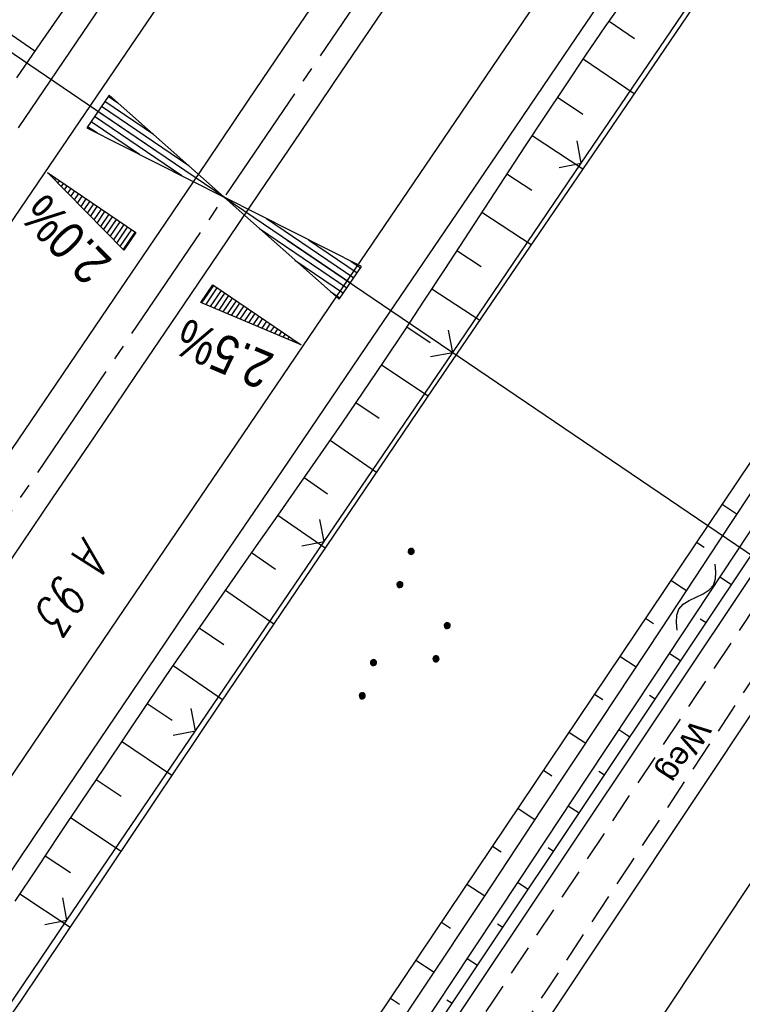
# Model space of a CAD drawing. Extents: x 510526 to 513920, y 467229 to 478797.
# Tile 450 of 467: x 513141 to 513189, y 477456 to 477521. Entities that reach past the tile are written whole.
import ezdxf

# ---------------------------------------------------------------- set-up
doc = ezdxf.new("R2010")
doc.units = 0
doc.header["$LTSCALE"] = 10
doc.header["$MEASUREMENT"] = 0
for name, pattern in [('ACHSE', [5.5, 4, -0.5, 0.5, -0.5]), ('LT00', [0]), ('LT11', [0.3, 0.2, -0.1])]:
    doc.linetypes.add(name, pattern=pattern)
doc.layers.get('0').update_dxf_attribs({"linetype": 'LT00'})
for name, color, linetype in [('--WASSER_NUTZUNG', 180, 'Continuous'), ('-AX-020', 250, 'ACHSE'), ('-EL-020', 250, 'LT00'), ('-QUE-20O', 11, 'LT00'), ('-QUE-20W', 11, 'LT00'), ('DFK_AB_L', 21, 'LT00'), ('DFK_BES-WEGE', 255, 'LT00'), ('DFK_KATASTER', 250, 'LT00'), ('DFK_NUTZUNG', 250, 'LT00'), ('FELDWEG_TEXT', 1, 'Continuous'), ('V87_AFBR_BAB', 250, 'LT00'), ('V87_BOESCH', 250, 'LT00'), ('V87_BOSCHUNG', 250, 'LT00'), ('V87_FELDWEG', 250, 'LT11'), ('V87_GRABEN', 250, 'LT00'), ('V87_LD_MARK', 250, 'LT00'), ('V87_ZAUN', 40, 'LT00')]:
    doc.layers.add(name, color=color, linetype=linetype)
doc.styles.add('Beschrift', font='ARIAL.TTF')
doc.styles.get("Standard").update_dxf_attribs({"font": 'romans.shx'})

# ---------------------------------------------------------------- blocks, each defined once
blk = doc.blocks.new('SYMB0018')
at = {"color": 0, "linetype": 'ByBlock'}
for p, q in [((1, 0.13), (0, 0)), ((0.615385, 0.08), (1, 0.08)), ((0.923077, 0.12), (1, 0.12)), ((0.000669, 0), (1, 0)), ((0.307692, 0.04), (1, 0.04)), ((0.307692, -0.04), (1, -0.04)), ((0.615385, -0.08), (1, -0.08)), ((0.923077, -0.12), (1, -0.12))]:
    blk.add_line(p, q, dxfattribs=at)
blk.add_lwpolyline([(0, 0), (1, -0.13), (1, 0.13)], dxfattribs=at)
blk = doc.blocks.new('SYMB0024')
at = {"color": 0, "linetype": 'ByBlock'}
for p, q in [((-0.5, 0.5), (0, 0)), ((0, 0), (0.5, 0.5))]:
    blk.add_line(p, q, dxfattribs=at)
blk = doc.blocks.new('SYMB7251')
at = {"color": 0, "linetype": 'ByBlock'}
for points in [[(-0.25, 0), (-0.208333, 0.028889), (-0.166667, 0.051111), (-0.125, 0.06), (-0.083333, 0.051111), (-0.041667, 0.028889), (0, 0)], [(0, 0), (0.041667, -0.028889), (0.083333, -0.051111), (0.125, -0.06), (0.166667, -0.051111), (0.208333, -0.028889), (0.25, 0)]]:
    blk.add_lwpolyline(points, dxfattribs=at)
blk = doc.blocks.new('SYMB7111')
at = {"color": 0, "linetype": 'ByBlock'}
for p, q in [((-0.13, 0.202919), (-0.13, 0.177081)), ((-0.125, 0.172895), (-0.125, 0.207105)), ((-0.12, 0.209164), (-0.12, 0.170836)), ((-0.115, 0.170204), (-0.115, 0.209796)), ((-0.11, 0.209164), (-0.11, 0.170836)), ((-0.105, 0.172895), (-0.105, 0.207105)), ((-0.1, 0.202919), (-0.1, 0.177081)), ((0.1, 0.202919), (0.1, 0.177081)), ((0.105, 0.172895), (0.105, 0.207105)), ((0.11, 0.209164), (0.11, 0.170836)), ((0.115, 0.170204), (0.115, 0.209796)), ((0.12, 0.209164), (0.12, 0.170836)), ((0.125, 0.172895), (0.125, 0.207105)), ((0.13, 0.202919), (0.13, 0.177081)), ((-0.095, 0.189874), (-0.095, 0.190146)), ((0.135, 0.189874), (0.135, 0.190146)), ((-0.515, -0.177081), (-0.515, -0.202919)), ((-0.51, -0.207105), (-0.51, -0.172895)), ((-0.505, -0.170836), (-0.505, -0.209164)), ((-0.5, -0.209796), (-0.5, -0.170204)), ((-0.495, -0.170836), (-0.495, -0.209164)), ((-0.49, -0.207105), (-0.49, -0.172895)), ((-0.485, -0.177081), (-0.485, -0.202919)), ((-0.48, -0.190126), (-0.48, -0.189854)), ((-0.285, -0.177081), (-0.285, -0.202919)), ((-0.28, -0.207105), (-0.28, -0.172895)), ((-0.275, -0.170836), (-0.275, -0.209164)), ((-0.27, -0.209796), (-0.27, -0.170204)), ((-0.265, -0.170836), (-0.265, -0.209164)), ((-0.26, -0.207105), (-0.26, -0.172895)), ((-0.255, -0.177081), (-0.255, -0.202919)), ((-0.25, -0.190126), (-0.25, -0.189854)), ((0.255, -0.177081), (0.255, -0.202919)), ((0.26, -0.207105), (0.26, -0.172895)), ((0.265, -0.170836), (0.265, -0.209164)), ((0.27, -0.209796), (0.27, -0.170204)), ((0.275, -0.170836), (0.275, -0.209164)), ((0.28, -0.207105), (0.28, -0.172895)), ((0.285, -0.177081), (0.285, -0.202919)), ((0.29, -0.190126), (0.29, -0.189854)), ((0.485, -0.177081), (0.485, -0.202919)), ((0.49, -0.207105), (0.49, -0.172895)), ((0.495, -0.170836), (0.495, -0.209164)), ((0.5, -0.209796), (0.5, -0.170204)), ((0.505, -0.170836), (0.505, -0.209164)), ((0.51, -0.207105), (0.51, -0.172895)), ((0.515, -0.177081), (0.515, -0.202919)), ((0.52, -0.190126), (0.52, -0.189854))]:
    blk.add_line(p, q, dxfattribs=at)
for points in [[(-0.095, 0.19), (-0.096981, 0.198678), (-0.10253, 0.205637), (-0.11055, 0.209499), (-0.11945, 0.209499), (-0.12747, 0.205637), (-0.133019, 0.198678), (-0.135, 0.19), (-0.133019, 0.181322), (-0.12747, 0.174363), (-0.11945, 0.170501), (-0.11055, 0.170501), (-0.10253, 0.174363), (-0.096981, 0.181322), (-0.095, 0.19)], [(0.135, 0.19), (0.133019, 0.198678), (0.12747, 0.205637), (0.11945, 0.209499), (0.11055, 0.209499), (0.10253, 0.205637), (0.096981, 0.198678), (0.095, 0.19), (0.096981, 0.181322), (0.10253, 0.174363), (0.11055, 0.170501), (0.11945, 0.170501), (0.12747, 0.174363), (0.133019, 0.181322), (0.135, 0.19)], [(-0.48, -0.19), (-0.481981, -0.181322), (-0.48753, -0.174363), (-0.49555, -0.170501), (-0.50445, -0.170501), (-0.51247, -0.174363), (-0.518019, -0.181322), (-0.52, -0.19), (-0.518019, -0.198678), (-0.51247, -0.205637), (-0.50445, -0.209499), (-0.49555, -0.209499), (-0.48753, -0.205637), (-0.481981, -0.198678), (-0.48, -0.19)], [(-0.25, -0.19), (-0.251981, -0.181322), (-0.25753, -0.174363), (-0.26555, -0.170501), (-0.27445, -0.170501), (-0.28247, -0.174363), (-0.288019, -0.181322), (-0.29, -0.19), (-0.288019, -0.198678), (-0.28247, -0.205637), (-0.27445, -0.209499), (-0.26555, -0.209499), (-0.25753, -0.205637), (-0.251981, -0.198678), (-0.25, -0.19)], [(0.29, -0.19), (0.288019, -0.181322), (0.28247, -0.174363), (0.27445, -0.170501), (0.26555, -0.170501), (0.25753, -0.174363), (0.251981, -0.181322), (0.25, -0.19), (0.251981, -0.198678), (0.25753, -0.205637), (0.26555, -0.209499), (0.27445, -0.209499), (0.28247, -0.205637), (0.288019, -0.198678), (0.29, -0.19)], [(0.52, -0.19), (0.518019, -0.181322), (0.51247, -0.174363), (0.50445, -0.170501), (0.49555, -0.170501), (0.48753, -0.174363), (0.481981, -0.181322), (0.48, -0.19), (0.481981, -0.198678), (0.48753, -0.205637), (0.49555, -0.209499), (0.50445, -0.209499), (0.51247, -0.205637), (0.518019, -0.198678), (0.52, -0.19)]]:
    blk.add_lwpolyline(points, dxfattribs=at)

msp = doc.modelspace()

# ---------------------------------------------------------------- linework, layer by layer
at = {"layer": '-AX-020', "ltscale": 0.2, "flags": 128}
msp.add_lwpolyline([(513881.716, 478796.972), (513877.87, 478787.354), (513870.367, 478768.801), (513862.788, 478750.278), (513855.137, 478731.786), (513847.411, 478713.324), (513839.611, 478694.893), (513831.738, 478676.494), (513823.791, 478658.127), (513815.771, 478639.791), (513807.678, 478621.487), (513799.512, 478603.216), (513791.272, 478584.978), (513782.96, 478566.773), (513774.576, 478548.601), (513766.118, 478530.463), (513757.588, 478512.359), (513748.986, 478494.289), (513740.312, 478476.254), (513731.565, 478458.253), (513722.747, 478440.287), (513713.857, 478422.357), (513704.896, 478404.463), (513695.863, 478386.605), (513686.758, 478368.782), (513677.583, 478350.997), (513668.336, 478333.248), (513659.019, 478315.536), (513649.63, 478297.862), (513640.172, 478280.225), (513630.643, 478262.626), (513621.043, 478245.066), (513611.374, 478227.544), (513601.634, 478210.061), (513591.825, 478192.617), (513586.745, 478183.647), (513576.83, 478166.262), (513566.848, 478148.917), (513556.8, 478131.609), (513546.688, 478114.338), (513536.514, 478097.104), (513526.28, 478079.906), (513515.988, 478062.743), (513505.638, 478045.613), (513495.234, 478028.517), (513484.778, 478011.453), (513474.27, 477994.421), (513463.712, 477977.419), (513453.108, 477960.447), (513442.457, 477943.503), (513431.762, 477926.587), (513421.026, 477909.698), (513410.248, 477892.835), (513399.432, 477875.997), (513388.579, 477859.182), (513377.691, 477842.39), (513366.769, 477825.62), (513355.815, 477808.871), (513344.831, 477792.142), (513333.819, 477775.431), (513322.78, 477758.738), (513311.715, 477742.062), (513300.628, 477725.401), (513289.519, 477708.754), (513278.389, 477692.121), (513267.242, 477675.5), (513256.078, 477658.891), (513244.899, 477642.291), (513233.706, 477625.7), (513222.502, 477609.117), (513211.288, 477592.542), (513200.066, 477575.971), (513188.837, 477559.405), (513177.603, 477542.843), (513166.366, 477526.282), (513154.797, 477509.239), (513142.496, 477491.114), (513130.197, 477472.988), (513117.902, 477454.859), (513105.613, 477436.726), (513093.333, 477418.587), (513081.064, 477400.44), (513068.808, 477382.285), (513056.567, 477364.119), (513044.344, 477345.942), (513032.141, 477327.752), (513019.958, 477309.547), (513007.8, 477291.325), (512995.668, 477273.087), (512983.565, 477254.83), (512971.492, 477236.552), (512959.452, 477218.253), (512947.447, 477199.931), (512935.479, 477181.584), (512923.551, 477163.212), (512911.665, 477144.812), (512899.822, 477126.385), (512888.026, 477107.927), (512876.279, 477089.439), (512864.582, 477070.918), (512852.939, 477052.364), (512841.352, 477033.775), (512829.822, 477015.15), (512818.352, 476996.488), (512806.945, 476977.787), (512795.603, 476959.048), (512789.644, 476949.141), (512778.405, 476930.339), (512767.236, 476911.496), (512756.135, 476892.613), (512745.103, 476873.688), (512734.14, 476854.724), (512723.246, 476835.72), (512712.422, 476816.676), (512701.668, 476797.593), (512690.983, 476778.471), (512680.369, 476759.309), (512669.824, 476740.11), (512659.35, 476720.871), (512648.946, 476701.595), (512638.612, 476682.281), (512628.349, 476662.929), (512618.157, 476643.54), (512608.036, 476624.113), (512597.985, 476604.65), (512588.006, 476585.15), (512578.098, 476565.614), (512568.261, 476546.042), (512558.497, 476526.434), (512548.803, 476506.791), (512539.182, 476487.112), (512529.632, 476467.399), (512520.155, 476447.65), (512510.749, 476427.867), (512501.416, 476408.05), (512492.156, 476388.199), (512482.968, 476368.314), (512473.852, 476348.396), (512464.81, 476328.445), (512455.84, 476308.46), (512446.944, 476288.443), (512438.12, 476268.394), (512429.37, 476248.313), (512420.694, 476228.2), (512412.09, 476208.055), (512403.561, 476187.879), (512395.105, 476167.672), (512386.723, 476147.434), (512378.415, 476127.166), (512370.181, 476106.867), (512362.021, 476086.539), (512353.936, 476066.181), (512345.925, 476045.794), (512337.988, 476025.377), (512330.127, 476004.932), (512322.339, 475984.458), (512314.627, 475963.955), (512306.989, 475943.425), (512299.427, 475922.867), (512291.94, 475902.281), (512284.528, 475881.669), (512277.191, 475861.029), (512269.93, 475840.362), (512262.744, 475819.67), (512255.634, 475798.951), (512248.599, 475778.206), (512241.641, 475757.436), (512234.758, 475736.641), (512227.951, 475715.82), (512221.221, 475694.975), (512214.566, 475674.105), (512207.988, 475653.211), (512201.487, 475632.294), (512200.128, 475627.887), (512194.281, 475608.791), (512188.5, 475589.674), (512182.785, 475570.538), (512177.137, 475551.381), (512171.56, 475532.204), (512166.053, 475513.007), (512160.618, 475493.788), (512155.257, 475474.55), (512149.971, 475455.29), (512148.09, 475448.361), (512142.908, 475429.074), (512137.804, 475409.765), (512132.778, 475390.436), (512127.829, 475371.088), (512122.957, 475351.719), (512118.163, 475332.332), (512113.447, 475312.925), (512108.808, 475293.499), (512104.247, 475274.055), (512099.765, 475254.593), (512095.36, 475235.113), (512091.033, 475215.616), (512086.785, 475196.101), (512082.614, 475176.57), (512078.522, 475157.022), (512074.508, 475137.458), (512070.573, 475117.878), (512066.716, 475098.282), (512063.238, 475080.246), (512059.532, 475060.621), (512055.901, 475040.983), (512052.344, 475021.33), (512048.857, 475001.665), (512045.438, 474981.988), (512042.084, 474962.3), (512038.794, 474942.602), (512035.562, 474922.893), (512032.388, 474903.175), (512029.269, 474883.449), (512026.201, 474863.714), (512023.183, 474843.972), (512020.21, 474824.222), (512017.282, 474804.467), (512014.394, 474784.705), (512011.544, 474764.937), (512008.73, 474745.165), (512005.949, 474725.388), (512003.198, 474705.607), (512000.474, 474685.821), (511997.775, 474666.033), (511995.098, 474646.242), (511992.439, 474626.448), (511989.798, 474606.651), (511987.169, 474586.854), (511984.552, 474567.054), (511981.943, 474547.253), (511979.34, 474527.452), (511976.744, 474507.689), (511975.127, 474495.377), (511973.477, 474482.815), (511971.825, 474470.254), (511970.169, 474457.693), (511968.506, 474445.133), (511966.835, 474432.574), (511965.154, 474420.016), (511963.46, 474407.46), (511961.752, 474394.906), (511960.027, 474382.355), (511958.283, 474369.806), (511956.518, 474357.259), (511954.73, 474344.717), (511952.918, 474332.177), (511951.078, 474319.642), (511949.209, 474307.111), (511947.309, 474294.584), (511945.376, 474282.063), (511943.407, 474269.547), (511941.4, 474257.038), (511939.355, 474244.534), (511937.267, 474232.038), (511935.137, 474219.549), (511932.96, 474207.067), (511930.736, 474194.594), (511928.462, 474182.131), (511926.136, 474169.676), (511923.757, 474157.232), (511921.321, 474144.799), (511918.829, 474132.377), (511916.276, 474119.967), (511913.661, 474107.57), (511910.982, 474095.187), (511908.238, 474082.818), (511905.425, 474070.464), (511902.544, 474058.127), (511899.59, 474045.806), (511896.562, 474033.504), (511893.47, 474021.261), (511890.29, 474008.997), (511887.033, 473996.753), (511883.699, 473984.53), (511880.287, 473972.328), (511876.798, 473960.148), (511873.233, 473947.991), (511869.591, 473935.856), (511865.873, 473923.745), (511862.077, 473911.656), (511858.206, 473899.593), (511854.259, 473887.554), (511850.236, 473875.54), (511846.136, 473863.552), (511841.962, 473851.59), (511837.711, 473839.654), (511833.386, 473827.746), (511828.985, 473815.865), (511824.51, 473804.012), (511819.96, 473792.188), (511815.335, 473780.392), (511810.636, 473768.626), (511805.863, 473756.89), (511801.015, 473745.185), (511796.094, 473733.51), (511791.099, 473721.866), (511786.031, 473710.255), (511780.889, 473698.675), (511775.675, 473687.128), (511770.388, 473675.615), (511765.028, 473664.135), (511759.596, 473652.689), (511754.091, 473641.278), (511748.515, 473629.901), (511742.867, 473618.56), (511737.147, 473607.255), (511731.356, 473595.986), (511725.494, 473584.754), (511719.562, 473573.559), (511713.558, 473562.402), (511707.485, 473551.283), (511701.341, 473540.203), (511695.128, 473529.162), (511688.845, 473518.159), (511682.492, 473507.198), (511676.07, 473496.276), (511669.58, 473485.395), (511663.021, 473474.555), (511656.394, 473463.757), (511649.699, 473453.001), (511642.935, 473442.288), (511636.105, 473431.617), (511629.207, 473420.99), (511622.242, 473410.406), (511615.211, 473399.867), (511608.113, 473389.372), (511600.949, 473378.922), (511593.719, 473368.518), (511586.423, 473358.16), (511579.062, 473347.848), (511571.637, 473337.582), (511564.147, 473327.364), (511556.592, 473317.193), (511548.973, 473307.07), (511541.291, 473296.996), (511533.545, 473286.969), (511525.735, 473276.993), (511517.863, 473267.066), (511509.929, 473257.188), (511501.932, 473247.361), (511493.873, 473237.584), (511485.753, 473227.859), (511477.572, 473218.186), (511475.548, 473215.811), (511467.291, 473206.202), (511458.976, 473196.642), (511450.605, 473187.132), (511442.182, 473177.667), (511433.709, 473168.249), (511425.188, 473158.872), (511416.622, 473149.537), (511408.014, 473140.241), (511399.365, 473130.982), (511390.679, 473121.758), (511381.958, 473112.568), (511373.205, 473103.409), (511364.421, 473094.278), (511355.61, 473085.175), (511346.772, 473076.096), (511337.912, 473067.039), (511329.031, 473058.003), (511320.132, 473048.986), (511311.216, 473039.984), (511302.286, 473030.997), (511293.345, 473022.02), (511284.394, 473013.053), (511275.436, 473004.094), (511266.473, 472995.139), (511255.909, 472984.591), (511236.789, 472965.502), (511230.177, 472958.9), (511223.567, 472952.294), (511216.964, 472945.683), (511210.368, 472939.063), (511203.785, 472932.433), (511197.215, 472925.788), (511190.663, 472919.125), (511184.131, 472912.443), (511177.622, 472905.739), (511171.139, 472899.01), (511164.685, 472892.252), (511158.263, 472885.464), (511151.877, 472878.643), (511145.529, 472871.786), (511139.222, 472864.891), (511132.96, 472857.955), (511126.746, 472850.976), (511120.583, 472843.952), (511114.476, 472836.881), (511109.32, 472830.82), (511103.322, 472823.655), (511097.386, 472816.438), (511091.511, 472809.171), (511085.699, 472801.854), (511079.95, 472794.488), (511074.265, 472787.072), (511068.642, 472779.609), (511063.084, 472772.097), (511057.591, 472764.538), (511052.162, 472756.933), (511046.799, 472749.281), (511041.501, 472741.584), (511036.27, 472733.841), (511031.105, 472726.054), (511026.007, 472718.223), (511020.976, 472710.349), (511016.012, 472702.431), (511011.117, 472694.472), (511006.29, 472686.471), (511001.532, 472678.429), (510996.842, 472670.347), (510992.223, 472662.225), (510987.672, 472654.063), (510983.192, 472645.863), (510978.782, 472637.625), (510974.443, 472629.349), (510970.175, 472621.036), (510965.978, 472612.687), (510961.853, 472604.303), (510957.799, 472595.883), (510953.818, 472587.43), (510949.91, 472578.942), (510946.074, 472570.422), (510942.311, 472561.868), (510938.622, 472553.283), (510935.007, 472544.666), (510931.465, 472536.02), (510927.997, 472527.343), (510924.604, 472518.636), (510921.286, 472509.901), (510918.042, 472501.138), (510914.874, 472492.347), (510911.781, 472483.529), (510908.763, 472474.686), (510905.821, 472465.817), (510902.956, 472456.923), (510900.166, 472448.004), (510897.454, 472439.062), (510894.817, 472430.098), (510892.258, 472421.111), (510889.776, 472412.102), (510887.37, 472403.073), (510885.043, 472394.023), (510882.792, 472384.954), (510880.62, 472375.866), (510878.525, 472366.759), (510876.509, 472357.635), (510874.57, 472348.494), (510872.71, 472339.337), (510870.929, 472330.164), (510869.226, 472320.976), (510867.602, 472311.774), (510866.056, 472302.558), (510864.59, 472293.33), (510863.202, 472284.089), (510861.894, 472274.837), (510860.665, 472265.574), (510859.516, 472256.301), (510858.445, 472247.018), (510857.455, 472237.726), (510856.544, 472228.427), (510855.712, 472219.119), (510854.96, 472209.806), (510854.288, 472200.485), (510853.696, 472191.159), (510853.184, 472181.829), (510852.752, 472172.495), (510852.399, 472163.157), (510852.127, 472153.817), (510851.934, 472144.475), (510851.822, 472135.131), (510851.789, 472125.787), (510851.836, 472116.443), (510851.964, 472107.1), (510852.009, 472104.711), (510852.237, 472095.37), (510852.543, 472086.03), (510852.927, 472076.694), (510853.387, 472067.361), (510853.922, 472058.032), (510854.53, 472048.707), (510855.21, 472039.388), (510855.961, 472030.074), (510856.782, 472020.766), (510857.671, 472011.464), (510858.627, 472002.169), (510859.649, 471992.88), (510860.734, 471983.599), (510861.883, 471974.326), (510863.094, 471965.06), (510864.364, 471955.802), (510865.694, 471946.554), (510867.082, 471937.313), (510868.525, 471928.081), (510870.024, 471918.857), (510871.577, 471909.643), (510873.182, 471900.438), (510874.839, 471891.241), (510876.545, 471882.054), (510878.3, 471872.876), (510880.102, 471863.708), (510881.95, 471854.548), (510883.842, 471845.397), (510885.778, 471836.255), (510887.756, 471827.123), (510889.775, 471817.999), (510891.834, 471808.885), (510893.93, 471799.779), (510896.064, 471790.681), (510898.233, 471781.592), (510900.437, 471772.511), (510902.673, 471763.439), (510904.942, 471754.374), (510907.241, 471745.317), (510909.57, 471736.267), (510911.926, 471727.225), (510914.31, 471718.19), (510916.719, 471709.161), (510919.152, 471700.139), (510921.608, 471691.124), (510924.087, 471682.114), (510926.585, 471673.11), (510929.104, 471664.112), (510931.64, 471655.118), (510934.193, 471646.129), (510936.762, 471637.145), (510939.345, 471628.165), (510941.941, 471619.188), (510944.55, 471610.216), (510947.169, 471601.246), (510949.797, 471592.279), (510952.434, 471583.314), (510955.078, 471574.352), (510957.727, 471565.391), (510960.382, 471556.431), (510963.039, 471547.473), (510967.703, 471531.767), (510970.248, 471523.199), (510975.26, 471506.323), (510980.27, 471489.445), (510985.273, 471472.566), (510990.267, 471455.684), (510995.248, 471438.798), (511000.214, 471421.908), (511005.162, 471405.012), (511010.087, 471388.11), (511014.988, 471371.201), (511019.861, 471354.283), (511024.703, 471337.357), (511029.511, 471320.421), (511034.281, 471303.475), (511039.011, 471286.517), (511043.698, 471269.547), (511048.338, 471252.564), (511052.928, 471235.568), (511057.465, 471218.557), (511061.945, 471201.532), (511066.367, 471184.491), (511070.726, 471167.434), (511075.019, 471150.36), (511079.243, 471133.269), (511083.395, 471116.16), (511086.572, 471102.843), (511090.589, 471085.702), (511094.527, 471068.543), (511098.388, 471051.366), (511102.17, 471034.172), (511105.875, 471016.961), (511109.501, 470999.734), (511113.048, 470982.489), (511116.518, 470965.23), (511119.908, 470947.954), (511123.221, 470930.663), (511126.454, 470913.357), (511129.609, 470896.037), (511132.686, 470878.703), (511135.683, 470861.354), (511138.602, 470843.993), (511141.441, 470826.619), (511144.202, 470809.231), (511146.884, 470791.831), (511149.487, 470774.42), (511152.01, 470756.996), (511154.454, 470739.562), (511156.819, 470722.116), (511159.105, 470704.66), (511161.311, 470687.193), (511163.438, 470669.717), (511165.485, 470652.232), (511165.638, 470650.897), (511167.873, 470631.022), (511170.027, 470611.138), (511172.103, 470591.246), (511174.098, 470571.346), (511176.014, 470551.438), (511177.851, 470531.523), (511179.526, 470512.546), (511180.884, 470496.345), (511182.163, 470480.137), (511183.363, 470463.922), (511184.482, 470447.702), (511185.522, 470431.478), (511186.482, 470415.247), (511187.362, 470399.013), (511188.162, 470382.774), (511188.882, 470366.532), (511189.522, 470350.286), (511190.082, 470334.037), (511190.563, 470317.786), (511190.963, 470301.532), (511191.284, 470285.277), (511191.524, 470269.02), (511191.684, 470252.763), (511191.765, 470236.505), (511191.765, 470220.247), (511191.686, 470203.988), (511191.526, 470187.731), (511191.287, 470171.474), (511191.243, 470169.007), (511190.912, 470152.752), (511190.504, 470136.499), (511190.023, 470120.247), (511189.472, 470103.998), (511188.854, 470087.752), (511188.173, 470071.508), (511187.432, 470055.266), (511186.634, 470039.027), (511185.783, 470022.791), (511184.882, 470006.558), (511183.935, 469990.327), (511182.944, 469974.099), (511181.913, 469957.873), (511180.846, 469941.65), (511179.745, 469925.429), (511178.614, 469909.21), (511177.457, 469892.993), (511176.276, 469876.777), (511175.075, 469860.563), (511173.858, 469844.35), (511172.627, 469828.139), (511171.386, 469811.927), (511170.138, 469795.717), (511168.847, 469778.991), (511030.959, 467993.348), (511029.419, 467973.407), (511027.883, 467953.466), (511026.353, 467933.525), (511024.832, 467913.582), (511023.323, 467893.64), (511021.828, 467873.695), (511020.353, 467853.75), (511018.898, 467833.804), (511017.467, 467813.855), (511016.063, 467793.903), (511014.69, 467773.951), (511013.35, 467753.995), (511012.046, 467734.038), (511010.782, 467714.078), (511009.56, 467694.116), (511008.383, 467674.151), (511007.254, 467654.183), (511006.177, 467634.211), (511005.154, 467614.237), (511004.188, 467594.261), (511003.284, 467574.281), (511002.442, 467554.299), (511001.667, 467534.314), (511000.962, 467514.327), (511000.329, 467494.336), (510999.772, 467474.345), (510999.556, 467465.709), (510999.112, 467445.714), (510998.747, 467425.717), (510998.463, 467405.719), (510998.259, 467385.719), (510998.135, 467365.72), (510998.091, 467345.72), (510998.127, 467325.72), (510998.243, 467305.721), (510998.439, 467285.721), (510998.715, 467265.723), (510999.071, 467245.726), (510999.432, 467229.156)], dxfattribs=at)
at = {"layer": '-EL-020'}
for p, q in [((513150.661, 477512.047), (513088.605, 477554.167)), ((513158.935, 477506.431), (513220.99, 477464.31))]:
    msp.add_line(p, q, dxfattribs=at)
at = {"layer": '-QUE-20O'}
for p, q in [((513154.094, 477503.464), (513153.314, 477502.315)), ((513153.596, 477502.196), (513154.342, 477503.296)), ((513154.591, 477503.128), (513153.878, 477502.077)), ((513154.16, 477501.959), (513154.839, 477502.959)), ((513155.087, 477502.791), (513154.442, 477501.84)), ((513154.724, 477501.721), (513155.335, 477502.622)), ((513155.583, 477502.454), (513155.005, 477501.602)), ((513155.287, 477501.483), (513155.832, 477502.285)), ((513156.08, 477502.117), (513155.569, 477501.364)), ((513155.851, 477501.246), (513156.328, 477501.948)), ((513156.576, 477501.78), (513156.133, 477501.127)), ((513156.415, 477501.008), (513156.825, 477501.611)), ((513157.073, 477501.443), (513156.697, 477500.889)), ((513156.979, 477500.77), (513157.321, 477501.274)), ((513157.569, 477501.106), (513157.261, 477500.651)), ((513157.543, 477500.532), (513157.817, 477500.937)), ((513158.066, 477500.769), (513157.825, 477500.414)), ((513158.107, 477500.295), (513158.314, 477500.6)), ((513158.562, 477500.432), (513158.389, 477500.176)), ((513158.67, 477500.057), (513158.81, 477500.263)), ((513159.059, 477500.095), (513158.952, 477499.938)), ((513159.234, 477499.819), (513159.307, 477499.926)), ((513159.555, 477499.758), (513159.516, 477499.701)), ((513159.798, 477499.582), (513159.803, 477499.589))]:
    msp.add_line(p, q, dxfattribs=at)
msp.add_lwpolyline([(513153.263, 477502.336), (513154.049, 477503.495), (513159.841, 477499.564), (513153.263, 477502.336)], dxfattribs=at)
at = {"layer": '-QUE-20W'}
for p, q in [((513143.255, 477510.822), (513143.249, 477510.813)), ((513143.463, 477510.595), (513143.503, 477510.653)), ((513143.751, 477510.485), (513143.678, 477510.377)), ((513143.892, 477510.158), (513144, 477510.316)), ((513144.248, 477510.148), (513144.107, 477509.94)), ((513144.322, 477509.722), (513144.496, 477509.979)), ((513144.744, 477509.811), (513144.536, 477509.504)), ((513144.751, 477509.286), (513144.992, 477509.642)), ((513145.241, 477509.474), (513144.965, 477509.068)), ((513145.18, 477508.85), (513145.489, 477509.305)), ((513145.737, 477509.137), (513145.394, 477508.632)), ((513145.609, 477508.413), (513145.985, 477508.968)), ((513146.234, 477508.8), (513145.823, 477508.195)), ((513146.038, 477507.977), (513146.482, 477508.631)), ((513146.73, 477508.463), (513146.252, 477507.759)), ((513146.467, 477507.541), (513146.978, 477508.294)), ((513147.227, 477508.126), (513146.681, 477507.323)), ((513146.896, 477507.105), (513147.475, 477507.957)), ((513147.723, 477507.789), (513147.11, 477506.886)), ((513147.325, 477506.668), (513147.971, 477507.621)), ((513148.219, 477507.452), (513147.539, 477506.45)), ((513147.754, 477506.232), (513148.468, 477507.284)), ((513148.716, 477507.115), (513147.968, 477506.014)), ((513148.183, 477505.796), (513148.964, 477506.947))]:
    msp.add_line(p, q, dxfattribs=at)
msp.add_lwpolyline([(513148.216, 477505.762), (513143.21, 477510.852), (513149.002, 477506.921), (513148.216, 477505.762)], dxfattribs=at)
at = {"layer": 'DFK_AB_L'}
msp.add_line((513317.264, 477676.156), (513151.906, 477428.304), dxfattribs=at)
at = {"layer": 'DFK_KATASTER'}
for p, q in [((513089.44, 477325.3), (513206.304, 477500.826)), ((513117.404, 477355.665), (513211.306, 477497.505))]:
    msp.add_line(p, q, dxfattribs=at)
at = {"layer": 'V87_AFBR_BAB'}
for points in [[(513184.486, 477529.44), (513177.488, 477519.136), (513173.032, 477512.576), (513168.575, 477506.016), (513164.117, 477499.457), (513161.356, 477495.396), (513158.596, 477491.334), (513155.836, 477487.272), (513153.079, 477483.209), (513150.324, 477479.143), (513147.676, 477475.228), (513145.029, 477471.311), (513142.383, 477467.394), (513139.735, 477463.478)], [(513141.312, 477513.783), (513145.97, 477520.643), (513150.628, 477527.502)], [(513161.79, 477523.594), (513159.084, 477519.596), (513156.379, 477515.598), (513153.674, 477511.6), (513150.967, 477507.603), (513147.596, 477502.632), (513144.223, 477497.663), (513140.847, 477492.695)], [(513140.852, 477485.515), (513143.57, 477489.529), (513146.29, 477493.541), (513149.009, 477497.554), (513151.728, 477501.567), (513154.446, 477505.581), (513157.12, 477509.534), (513159.794, 477513.487), (513162.469, 477517.439), (513165.147, 477521.39)]]:
    msp.add_lwpolyline(points, dxfattribs=at)
at = {"layer": 'V87_BOESCH'}
for points in [[(513283.072, 477664.975), (513281.864, 477664.034), (513280.836, 477663.509), (513275.784, 477656.949), (513263.179, 477636.572), (513249.729, 477616.495), (513236.566, 477596.991), (513222.811, 477577.405), (513209.225, 477557.294), (513195.937, 477536.995), (513181.807, 477516.225), (513168.482, 477496.681), (513154.574, 477476.137), (513141.404, 477456.473), (513127.549, 477436.725)], [(513181.049, 477522.247), (513179.766, 477520.399), (513178.494, 477518.543), (513177.149, 477516.552), (513175.816, 477514.553), (513174.493, 477512.547), (513173.177, 477510.537), (513171.864, 477508.524), (513170.553, 477506.51), (513169.24, 477504.498), (513167.922, 477502.488), (513166.598, 477500.483), (513165.263, 477498.485), (513163.89, 477496.456), (513162.506, 477494.434), (513161.113, 477492.418), (513159.714, 477490.406), (513158.311, 477488.397), (513156.906, 477486.39), (513155.501, 477484.382), (513154.099, 477482.372), (513152.702, 477480.359), (513151.312, 477478.341), (513149.833, 477476.173), (513148.363, 477474), (513146.9, 477471.822), (513145.442, 477469.64), (513143.986, 477467.457), (513142.532, 477465.273), (513141.076, 477463.089)], [(513144.342, 477521.652), (513142.759, 477519.362), (513141.18, 477517.07)]]:
    msp.add_lwpolyline(points, dxfattribs=at)
at = {"layer": 'V87_BOSCHUNG'}
for p, q in [((513180.036, 477520.789), (513181.696, 477519.645)), ((513142.382, 477518.815), (513140.257, 477520.28)), ((513178.334, 477518.308), (513181.673, 477516.029)), ((513176.649, 477515.804), (513178.321, 477514.685)), ((513174.986, 477513.296), (513178.309, 477511.094)), ((513173.336, 477510.78), (513174.98, 477509.701)), ((513171.697, 477508.267), (513174.933, 477506.143)), ((513170.059, 477505.753), (513171.651, 477504.709)), ((513168.418, 477503.243), (513171.553, 477501.185)), ((513166.771, 477500.745), (513168.314, 477499.722)), ((513165.11, 477498.258), (513168.164, 477496.212)), ((513163.436, 477495.79), (513164.954, 477494.751)), ((513161.741, 477493.325), (513164.786, 477491.222)), ((513160.036, 477490.867), (513161.567, 477489.799)), ((513187.44, 477489.12), (513188.427, 477488.46)), ((513158.318, 477488.407), (513161.417, 477486.246)), ((513185.767, 477486.629), (513186.27, 477486.293)), ((513156.598, 477485.95), (513158.167, 477484.855)), ((513188.055, 477483.83), (513187.291, 477484.333)), ((513184.094, 477484.139), (513185.12, 477483.453)), ((513154.879, 477483.491), (513158.053, 477481.277)), ((513182.422, 477481.648), (513182.944, 477481.299)), ((513186.39, 477481.334), (513186.013, 477481.582)), ((513153.161, 477481.021), (513154.769, 477479.91)), ((513180.749, 477479.158), (513181.812, 477478.447)), ((513184.725, 477478.839), (513183.981, 477479.329)), ((513151.452, 477478.545), (513154.7, 477476.323)), ((513179.076, 477476.668), (513179.617, 477476.306)), ((513183.06, 477476.343), (513182.692, 477476.585)), ((513149.756, 477476.059), (513151.395, 477474.949)), ((513177.404, 477474.177), (513178.504, 477473.442)), ((513181.394, 477473.848), (513180.669, 477474.326)), ((513148.076, 477473.573), (513151.365, 477471.346)), ((513175.731, 477471.687), (513176.29, 477471.313)), ((513179.729, 477471.352), (513179.371, 477471.589)), ((513146.4, 477471.074), (513148.05, 477469.968)), ((513174.058, 477469.196), (513175.193, 477468.437)), ((513178.064, 477468.857), (513177.355, 477469.324)), ((513144.729, 477468.572), (513148.036, 477466.376)), ((513172.385, 477466.706), (513172.961, 477466.321)), ((513176.399, 477466.361), (513176.048, 477466.592)), ((513143.061, 477466.067), (513144.717, 477464.979)), ((513174.734, 477463.865), (513174.04, 477464.323)), ((513170.713, 477464.216), (513171.88, 477463.435)), ((513141.403, 477463.578), (513144.697, 477461.39)), ((513169.04, 477461.725), (513169.631, 477461.33)), ((513173.069, 477461.37), (513172.725, 477461.596)), ((513167.367, 477459.235), (513168.564, 477458.434)), ((513171.403, 477458.875), (513170.724, 477459.323)), ((513165.694, 477456.745), (513166.3, 477456.34)), ((513169.738, 477456.379), (513169.402, 477456.601))]:
    msp.add_line(p, q, dxfattribs=at)
at = {"layer": 'V87_FELDWEG', "flags": 128}
for points in [[(513100.279, 477240.015), (513099.677, 477244.03), (513099.073, 477248.045), (513098.465, 477252.061), (513097.853, 477256.079), (513097.233, 477260.099), (513096.605, 477264.121), (513095.967, 477268.147), (513095.466, 477271.259), (513094.959, 477274.371), (513094.446, 477277.482), (513093.929, 477280.59), (513093.408, 477283.694), (513092.884, 477286.791), (513092.358, 477289.879), (513091.83, 477292.958), (513091.303, 477296.025), (513090.923, 477298.226), (513090.542, 477300.423), (513090.159, 477302.62), (513089.771, 477304.817), (513089.378, 477307.02), (513088.978, 477309.23), (513088.57, 477311.451), (513088.152, 477313.685), (513087.723, 477315.936), (513087.282, 477318.206), (513086.826, 477320.498), (513086.665, 477321.305), (513086.512, 477322.112), (513086.376, 477322.916), (513086.269, 477323.715), (513086.2, 477324.506), (513086.178, 477325.286), (513086.214, 477326.053), (513086.317, 477326.803), (513086.509, 477327.58), (513086.778, 477328.338), (513087.117, 477329.078), (513087.516, 477329.803), (513087.964, 477330.516), (513088.455, 477331.218), (513088.976, 477331.912), (513089.521, 477332.6), (513090.079, 477333.285), (513090.641, 477333.968), (513091.198, 477334.652), (513092.174, 477335.898), (513093.107, 477337.153), (513094.002, 477338.416), (513094.865, 477339.685), (513095.7, 477340.96), (513096.512, 477342.24), (513097.306, 477343.523), (513098.086, 477344.808), (513098.859, 477346.095), (513099.628, 477347.381), (513100.399, 477348.666), (513101.176, 477349.949), (513102.517, 477352.116), (513103.887, 477354.273), (513105.283, 477356.423), (513106.702, 477358.566), (513108.141, 477360.703), (513109.596, 477362.835), (513111.065, 477364.963), (513112.544, 477367.088), (513114.03, 477369.212), (513115.52, 477371.334), (513117.011, 477373.457), (513118.499, 477375.581), (513119.981, 477377.707), (513122.235, 477380.969), (513124.471, 477384.238), (513126.691, 477387.512), (513128.896, 477390.792), (513131.09, 477394.076), (513133.273, 477397.364), (513135.449, 477400.655), (513137.62, 477403.948), (513139.788, 477407.243), (513141.954, 477410.539), (513144.122, 477413.835), (513147.52, 477418.992), (513150.926, 477424.147), (513154.337, 477429.301), (513157.753, 477434.454), (513161.172, 477439.606), (513164.593, 477444.758), (513168.015, 477449.908), (513172.425, 477456.545), (513176.835, 477463.181), (513181.245, 477469.815), (513185.657, 477476.448), (513190.071, 477483.079), (513194.487, 477489.709), (513198.906, 477496.336), (513202.16, 477501.212), (513205.416, 477506.086), (513208.672, 477510.961), (513211.928, 477515.835), (513215.184, 477520.71), (513219.623, 477527.361), (513224.058, 477534.013), (513228.491, 477540.668), (513232.918, 477547.325), (513237.341, 477553.986), (513241.759, 477560.65), (513244.399, 477564.638), (513247.038, 477568.627), (513249.677, 477572.616), (513252.317, 477576.604), (513254.959, 477580.59), (513257.605, 477584.575), (513260.256, 477588.556), (513262.912, 477592.534), (513265.575, 477596.507), (513267.374, 477599.183), (513269.175, 477601.858), (513270.975, 477604.534), (513272.773, 477607.21), (513274.566, 477609.89), (513276.353, 477612.575), (513278.131, 477615.265), (513279.898, 477617.961), (513281.652, 477620.666), (513283.392, 477623.381), (513284.58, 477625.254), (513285.762, 477627.131), (513286.942, 477629.009), (513288.121, 477630.888), (513289.304, 477632.764), (513290.492, 477634.637), (513292.085, 477637.121), (513293.69, 477639.598), (513295.306, 477642.067), (513296.931, 477644.531), (513298.562, 477646.99), (513300.199, 477649.445), (513301.84, 477651.899), (513303.481, 477654.352), (513305.122, 477656.805), (513307.722, 477660.7), (513310.317, 477664.598), (513312.91, 477668.498), (513315.501, 477672.398), (513318.093, 477676.298), (513320.688, 477680.196), (513323.231, 477684.009), (513325.776, 477687.82), (513328.323, 477691.631), (513330.871, 477695.441), (513333.417, 477699.251), (513335.962, 477703.063), (513339.068, 477707.724), (513342.17, 477712.387), (513345.268, 477717.053), (513348.364, 477721.72), (513351.458, 477726.389), (513354.453, 477730.912), (513357.446, 477735.437), (513360.437, 477739.964), (513363.423, 477744.493), (513366.405, 477749.025), (513368.872, 477752.782), (513371.336, 477756.541), (513373.798, 477760.301), (513376.259, 477764.062), (513378.721, 477767.822), (513380.797, 477770.991), (513382.875, 477774.159), (513384.958, 477777.324), (513387.045, 477780.486), (513389.139, 477783.643), (513391.242, 477786.794), (513393.521, 477790.187), (513395.81, 477793.574), (513398.107, 477796.956), (513400.409, 477800.334), (513401.725, 477802.261)], [(513403.947, 477800.848), (513403.917, 477800.803), (513400.517, 477795.69), (513397.115, 477790.578), (513393.709, 477785.469), (513391.601, 477782.309), (513389.492, 477779.15), (513387.384, 477775.99), (513385.278, 477772.829), (513383.176, 477769.665), (513381.078, 477766.498), (513379.003, 477763.352), (513376.931, 477760.204), (513374.863, 477757.054), (513372.795, 477753.903), (513370.727, 477750.753), (513368.656, 477747.604), (513366.54, 477744.395), (513364.421, 477741.187), (513362.301, 477737.98), (513360.181, 477734.774), (513358.062, 477731.566), (513355.945, 477728.357), (513353.833, 477725.145), (513351.903, 477722.201), (513349.976, 477719.255), (513348.05, 477716.308), (513346.124, 477713.362), (513344.196, 477710.416), (513342.265, 477707.473), (513340.329, 477704.533), (513338.386, 477701.597), (513336.213, 477698.332), (513334.03, 477695.072), (513331.841, 477691.817), (513329.644, 477688.567), (513327.443, 477685.32), (513325.238, 477682.076), (513323.03, 477678.833), (513321.033, 477675.902), (513319.037, 477672.971), (513317.044, 477670.038), (513315.056, 477667.101), (513313.075, 477664.16), (513311.104, 477661.212), (513309.145, 477658.257), (513307.199, 477655.292), (513305.6, 477652.83), (513304.009, 477650.363), (513302.424, 477647.892), (513300.843, 477645.418), (513299.263, 477642.944), (513297.681, 477640.471), (513296.095, 477638), (513294.504, 477635.533), (513292.903, 477633.072), (513291.401, 477630.783), (513289.891, 477628.499), (513288.375, 477626.218), (513286.856, 477623.94), (513285.336, 477621.662), (513282.397, 477617.255), (513279.461, 477612.847), (513276.525, 477608.438), (513273.59, 477604.029), (513270.655, 477599.62), (513267.717, 477595.213), (513264.738, 477590.748), (513261.757, 477586.284), (513258.777, 477581.821), (513255.798, 477577.356), (513252.821, 477572.889), (513249.85, 477568.419), (513246.884, 477563.946), (513243.925, 477559.467), (513241.515, 477555.806), (513239.11, 477552.142), (513236.707, 477548.477), (513234.306, 477544.81), (513231.904, 477541.144), (513229.501, 477537.479), (513227.095, 477533.816), (513224.684, 477530.156), (513222.266, 477526.5), (513219.841, 477522.85), (513217.407, 477519.205), (513215.358, 477516.155), (513213.304, 477513.109), (513211.245, 477510.065), (513209.183, 477507.024), (513207.121, 477503.983), (513205.058, 477500.942), (513202.998, 477497.9), (513200.941, 477494.855), (513198.132, 477490.68), (513195.332, 477486.5), (513192.539, 477482.315), (513189.752, 477478.126), (513186.97, 477473.934), (513184.191, 477469.739), (513181.413, 477465.543), (513178.637, 477461.347), (513175.86, 477457.151), (513173.081, 477452.956), (513170.299, 477448.763), (513167.615, 477444.725), (513164.928, 477440.689), (513162.24, 477436.653), (513159.553, 477432.617), (513156.868, 477428.58), (513154.188, 477424.54), (513151.513, 477420.496), (513148.846, 477416.448), (513146.188, 477412.394), (513144.375, 477409.617), (513142.565, 477406.838), (513140.757, 477404.058), (513138.948, 477401.278), (513137.137, 477398.499), (513135.322, 477395.724), (513133.5, 477392.952), (513131.671, 477390.184), (513129.833, 477387.423), (513127.983, 477384.669), (513126.119, 477381.923), (513124.241, 477379.186), (513122.345, 477376.46), (513120.97, 477374.504), (513119.588, 477372.553), (513118.203, 477370.603), (513116.817, 477368.654), (513115.435, 477366.703), (513114.059, 477364.748), (513112.692, 477362.787), (513111.339, 477360.819), (513110.001, 477358.841), (513108.682, 477356.851), (513107.385, 477354.848), (513106.115, 477352.829), (513104.872, 477350.793), (513103.662, 477348.737), (513103.139, 477347.825), (513102.618, 477346.911), (513102.097, 477345.997), (513101.57, 477345.086), (513101.033, 477344.18), (513100.483, 477343.281), (513099.72, 477342.091), (513098.93, 477340.917), (513098.118, 477339.759), (513097.288, 477338.615), (513096.446, 477337.485), (513095.597, 477336.368), (513095.004, 477335.599), (513094.403, 477334.833), (513093.788, 477334.069), (513093.153, 477333.303), (513092.614, 477332.672), (513092.069, 477332.036), (513091.527, 477331.394), (513091.001, 477330.743), (513090.501, 477330.082), (513090.037, 477329.409), (513089.622, 477328.72), (513089.266, 477328.015), (513088.98, 477327.292), (513088.775, 477326.547), (513088.67, 477325.899), (513088.623, 477325.236), (513088.626, 477324.562), (513088.669, 477323.879), (513088.745, 477323.188), (513088.845, 477322.493), (513088.961, 477321.795), (513089.085, 477321.097), (513089.5, 477318.759), (513089.907, 477316.445), (513090.306, 477314.15), (513090.7, 477311.872), (513091.088, 477309.609), (513091.473, 477307.357), (513091.856, 477305.113), (513092.238, 477302.874), (513092.62, 477300.638), (513093.003, 477298.402), (513093.389, 477296.162), (513093.92, 477293.108), (513094.456, 477290.043), (513094.995, 477286.97), (513095.535, 477283.889), (513096.075, 477280.802), (513096.612, 477277.712), (513097.144, 477274.618), (513097.669, 477271.522), (513098.186, 477268.427), (513098.758, 477264.927), (513099.318, 477261.429), (513099.867, 477257.932), (513100.408, 477254.436), (513100.941, 477250.941), (513101.47, 477247.447), (513101.995, 477243.953), (513102.518, 477240.459)]]:
    msp.add_lwpolyline(points, dxfattribs=at)
at = {"layer": 'V87_GRABEN'}
for points in [[(513280.567, 477635.041), (513280.508, 477633.785), (513280.377, 477632.535), (513280.173, 477631.295), (513279.898, 477630.068), (513279.552, 477628.86), (513279.137, 477627.673), (513278.653, 477626.513), (513278.104, 477625.383), (513277.489, 477624.286), (513259.525, 477598.358), (513236.337, 477563.958), (513194.108, 477499.047), (513162.84, 477452.495)], [(513163.98, 477451.534), (513167.878, 477457.399), (513171.77, 477463.268), (513175.658, 477469.139), (513179.543, 477475.012), (513183.425, 477480.887), (513187.306, 477486.762), (513191.187, 477492.638), (513195.068, 477498.513), (513199.788, 477505.654), (513204.51, 477512.794), (513209.232, 477519.933), (513213.954, 477527.073), (513218.675, 477534.214), (513223.394, 477541.355), (513228.111, 477548.499), (513232.824, 477555.645), (513237.533, 477562.793), (513242.086, 477569.715), (513246.635, 477576.639), (513251.181, 477583.565), (513255.726, 477590.493), (513260.269, 477597.421), (513277.629, 477622.824)], [(513165.997, 477450.772), (513197.124, 477497.421), (513213.262, 477521.836), (513240.406, 477561.116), (513262.989, 477597.21), (513279.528, 477621.487)], [(513212.232, 477522.095), (513209.945, 477518.654), (513207.662, 477515.209), (513205.384, 477511.761), (513203.108, 477508.311), (513200.834, 477504.861), (513198.561, 477501.409), (513196.287, 477497.958), (513191.863, 477491.252), (513187.434, 477484.548), (513183.001, 477477.848), (513178.565, 477471.15), (513174.126, 477464.453), (513169.686, 477457.758), (513165.245, 477451.062)]]:
    msp.add_lwpolyline(points, dxfattribs=at)
at = {"layer": 'V87_LD_MARK'}
for points in [[(513264.317, 477653.765), (513256.067, 477641.499), (513248.333, 477630.016), (513240.592, 477618.537), (513232.845, 477607.062), (513225.093, 477595.591), (513217.336, 477584.123), (513209.575, 477572.658), (513201.81, 477561.195), (513194.042, 477549.735), (513186.271, 477538.276), (513178.499, 477526.819), (513170.724, 477515.362), (513162.949, 477503.907), (513155.173, 477492.451), (513147.397, 477480.996), (513139.956, 477470.032), (513132.516, 477459.068), (513125.078, 477448.102)], [(513104.121, 477453.53), (513111.43, 477464.301), (513118.742, 477475.071), (513126.055, 477485.84), (513133.37, 477496.607), (513140.687, 477507.374), (513148.003, 477518.141), (513155.319, 477528.908), (513162.634, 477539.676), (513169.948, 477550.445), (513177.259, 477561.215), (513184.568, 477571.986), (513191.874, 477582.76), (513199.176, 477593.537), (513206.411, 477604.224), (513213.641, 477614.915), (513220.867, 477625.609), (513228.086, 477636.307), (513235.299, 477647.009)]]:
    msp.add_lwpolyline(points, dxfattribs=at)
at = {"layer": 'V87_ZAUN'}
for p, q in [((513178.211, 477511.477), (513186.64, 477523.885)), ((513169.781, 477499.07), (513178.211, 477511.477)), ((513161.351, 477486.663), (513169.781, 477499.07)), ((513152.922, 477474.255), (513161.351, 477486.663)), ((513144.492, 477461.848), (513152.922, 477474.255)), ((513136.062, 477449.441), (513144.492, 477461.848))]:
    msp.add_line(p, q, dxfattribs=at)

# ---------------------------------------------------------------- block references
at = {"layer": '--WASSER_NUTZUNG', "xscale": 9.999999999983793, "yscale": 9.999999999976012, "zscale": 10, "rotation": 59.99999999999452}
msp.add_blockref('SYMB7251', (513185.744, 477483.028), dxfattribs=at)
at = {"layer": '-EL-020', "xscale": 9.999999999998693, "yscale": 10, "zscale": 10}
for rotation in [145.8342700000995, 325.8342700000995]:
    msp.add_blockref('SYMB0018', (513154.797, 477509.239), dxfattribs=dict(at, rotation=rotation))
at = {"layer": 'DFK_NUTZUNG', "xscale": 9.99999999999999, "yscale": 10, "zscale": 10, "rotation": 251.28826}
msp.add_blockref('SYMB7111', (513167.255, 477480.679), dxfattribs=at)
at = {"layer": 'V87_ZAUN', "xscale": 2.100000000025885, "yscale": 2.100000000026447, "zscale": 2.1, "rotation": 55.80813942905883}
for p in [(513178.211, 477511.477), (513169.781, 477499.07), (513161.351, 477486.663), (513152.922, 477474.255), (513144.492, 477461.848)]:
    msp.add_blockref('SYMB0024', p, dxfattribs=at)

# ---------------------------------------------------------------- texts
at = {"layer": '-QUE-20O', "style": 'Beschrift', "width": 0.8}
msp.add_text('2.5%%%', height=2.5, rotation=-202.85815, dxfattribs=at).set_placement((513158.192, 477498.891))
at = {"layer": '-QUE-20W', "style": 'Beschrift', "width": 0.8}
msp.add_text('2.0%%%', height=2.5, rotation=-225.47594, dxfattribs=at).set_placement((513147.535, 477505.076))
at = {"layer": 'DFK_BES-WEGE', "oblique": 13.754, "width": 0.75}
msp.add_text('A 93', height=2.5, rotation=237.06445, dxfattribs=at).set_placement((513145.545, 477487.027))
at = {"layer": 'FELDWEG_TEXT', "style": 'Beschrift'}
msp.add_text('Weg', height=1.5, rotation=236.89587, dxfattribs=at).set_placement((513185.552, 477475.102))

doc.saveas('drawing.dxf')
